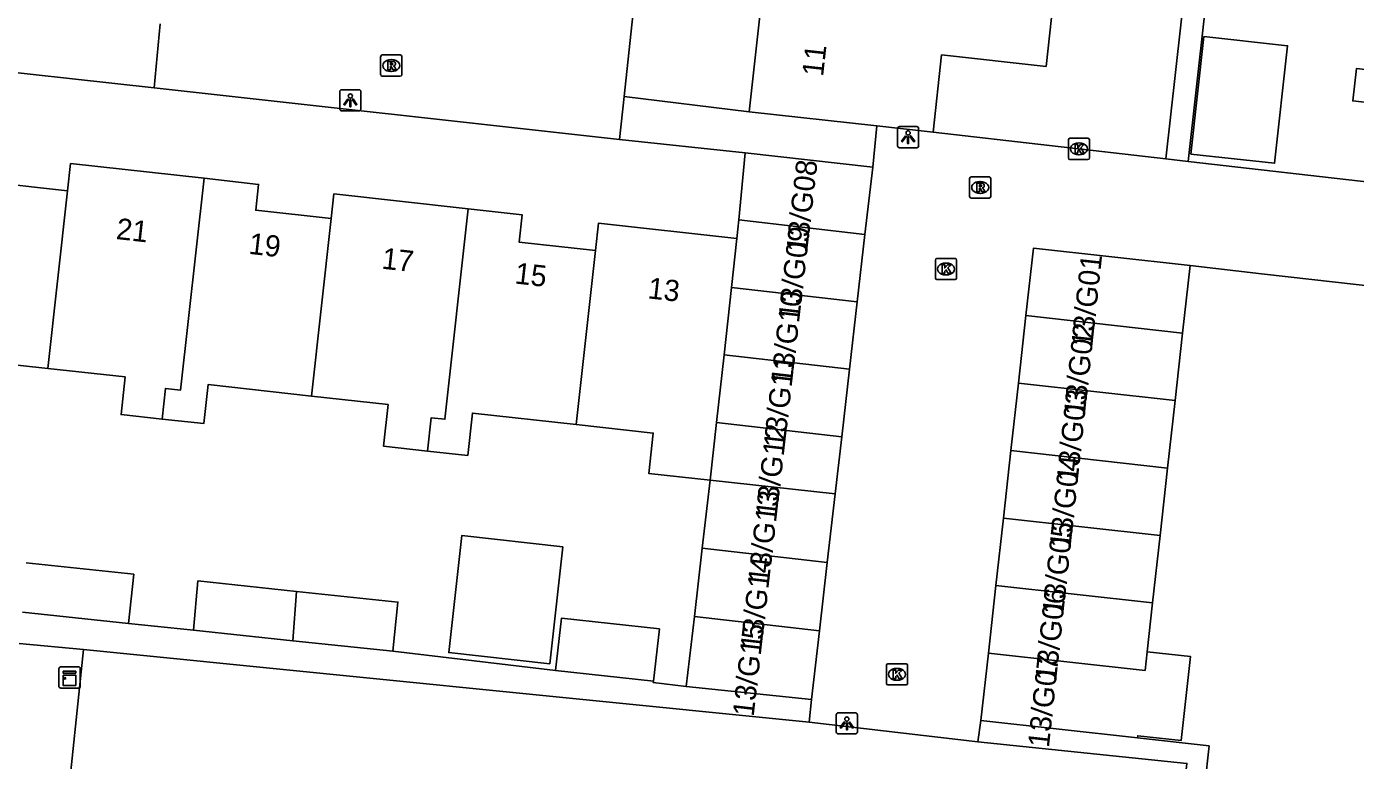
# Model space of a CAD drawing. Extents: x 162082 to 163393, y 388091 to 388632.
# Drawn here: x 162818 to 162880.7, y 388126.5 to 388161.2 of the extents above; entities that cross this region are included whole.
import ezdxf

# ---------------------------------------------------------------- set-up
doc = ezdxf.new("R2010")
doc.units = 0
for name, color, linetype in [('IMGEO_Kast', 7, 'Continuous'), ('IMGEO_Kolk', 7, 'Continuous'), ('IMGEO_Lichtpunt', 7, 'Continuous'), ('IMGEO_Muur', 7, 'Continuous'), ('IMGEO_Pand', 7, 'Continuous'), ('IMGEO_Pand_nummerreeks', 7, 'Continuous'), ('IMGEO_Rijbaan_lokaal_open', 7, 'Continuous'), ('IMGEO_Rioolput', 7, 'Continuous'), ('IMGEO_Voetpad_open', 7, 'Continuous')]:
    doc.layers.add(name, color=color, linetype=linetype)

msp = doc.modelspace()

# ---------------------------------------------------------------- linework, layer by layer
at = {"layer": 'IMGEO_Kast'}
for p, q in [((162819.491, 388129.999), (162819.491, 388130.84)), ((162819.491, 388130.84), (162819.491, 388129.999)), ((162819.566, 388130.924), (162820.407, 388130.924)), ((162820.407, 388130.924), (162819.566, 388130.924)), ((162820.491, 388130.849), (162820.491, 388130.008)), ((162820.491, 388130.008), (162820.491, 388130.849)), ((162820.416, 388129.924), (162819.575, 388129.924)), ((162819.575, 388129.924), (162820.416, 388129.924))]:
    msp.add_line(p, q, dxfattribs=at)
for points in [[(162819.686, 388130.714), (162820.286, 388130.714), (162820.286, 388130.629), (162819.686, 388130.629), (162819.686, 388130.714)], [(162819.686, 388130.539), (162820.286, 388130.539), (162820.286, 388130.05), (162819.686, 388130.05), (162819.686, 388130.539)]]:
    msp.add_lwpolyline(points, dxfattribs=at)
msp.add_circle((162819.77, 388130.388), 0.0377, dxfattribs=at)
for centre, start, end in [((162819.569, 388130.846), 92.4484, 184.28452), ((162819.569, 388130.846), 92.4484, 184.28452), ((162820.413, 388130.846), 2.4484, 94.28452), ((162820.413, 388130.846), 2.4484, 94.28452), ((162819.569, 388130.002), 182.4484, 274.28452), ((162819.569, 388130.002), 182.4484, 274.28452), ((162820.413, 388130.002), 272.4484, 4.28452), ((162820.413, 388130.002), 272.4484, 4.28452)]:
    msp.add_arc(centre, 0.0779, start, end, dxfattribs=at)
at = {"layer": 'IMGEO_Kolk'}
for p, q in [((162867.122, 388154.952), (162867.122, 388155.804)), ((162867.197, 388155.878), (162868.049, 388155.878)), ((162867.61, 388155.658), (162867.635, 388155.658)), ((162868.123, 388155.804), (162868.123, 388154.952)), ((162868.049, 388154.878), (162867.197, 388154.878)), ((162867.633, 388155.098), (162867.608, 388155.098)), ((162860.847, 388149.28), (162860.847, 388150.132)), ((162860.922, 388150.206), (162861.774, 388150.206)), ((162861.335, 388149.986), (162861.36, 388149.986)), ((162861.848, 388150.132), (162861.848, 388149.28)), ((162861.774, 388149.206), (162860.922, 388149.206)), ((162861.358, 388149.426), (162861.333, 388149.426)), ((162858.535, 388130.147), (162858.535, 388130.999)), ((162858.61, 388131.073), (162859.462, 388131.073)), ((162859.023, 388130.853), (162859.048, 388130.853)), ((162859.536, 388130.999), (162859.536, 388130.147)), ((162859.046, 388130.293), (162859.021, 388130.293)), ((162859.462, 388130.073), (162858.61, 388130.073))]:
    msp.add_line(p, q, dxfattribs=at)
for points in [[(162867.122, 388154.952), (162867.122, 388155.804)], [(162867.197, 388155.878), (162868.049, 388155.878)], [(162867.443, 388155.578), (162867.566, 388155.578), (162867.566, 388155.427), (162867.696, 388155.578), (162867.86, 388155.578), (162867.714, 388155.427), (162867.867, 388155.178), (162867.715, 388155.178), (162867.63, 388155.342), (162867.566, 388155.275), (162867.566, 388155.178), (162867.443, 388155.178), (162867.443, 388155.578)], [(162868.123, 388155.804), (162868.123, 388154.952)], [(162868.049, 388154.878), (162867.197, 388154.878)], [(162860.847, 388149.28), (162860.847, 388150.132)], [(162860.922, 388150.206), (162861.774, 388150.206)], [(162861.168, 388149.906), (162861.291, 388149.906), (162861.291, 388149.755), (162861.421, 388149.906), (162861.585, 388149.906), (162861.439, 388149.755), (162861.592, 388149.506), (162861.44, 388149.506), (162861.355, 388149.67), (162861.291, 388149.603), (162861.291, 388149.506), (162861.168, 388149.506), (162861.168, 388149.906)], [(162861.848, 388150.132), (162861.848, 388149.28)], [(162861.774, 388149.206), (162860.922, 388149.206)], [(162858.535, 388130.147), (162858.535, 388130.999)], [(162858.61, 388131.073), (162859.462, 388131.073)], [(162859.536, 388130.999), (162859.536, 388130.147)], [(162858.856, 388130.773), (162858.979, 388130.773), (162858.979, 388130.622), (162859.109, 388130.773), (162859.273, 388130.773), (162859.127, 388130.622), (162859.28, 388130.373), (162859.128, 388130.373), (162859.043, 388130.537), (162858.979, 388130.47), (162858.979, 388130.373), (162858.856, 388130.373), (162858.856, 388130.773)], [(162859.462, 388130.073), (162858.61, 388130.073)]]:
    msp.add_lwpolyline(points, dxfattribs=at)
for centre, start, end in [((162867.199, 388155.802), 91.55205, 178.44795), ((162867.199, 388155.802), 91.55205, 178.44795), ((162868.047, 388155.802), 1.55205, 88.44795), ((162868.047, 388155.802), 1.55205, 88.44795), ((162867.199, 388154.954), 181.55205, 268.44795), ((162867.199, 388154.954), 181.55205, 268.44795), ((162868.047, 388154.954), 271.55205, 358.44795), ((162868.047, 388154.954), 271.55205, 358.44795), ((162860.924, 388150.13), 91.55205, 178.44795), ((162860.924, 388150.13), 91.55205, 178.44795), ((162861.772, 388150.13), 1.55205, 88.44795), ((162861.772, 388150.13), 1.55205, 88.44795), ((162860.924, 388149.282), 181.55205, 268.44795), ((162860.924, 388149.282), 181.55205, 268.44795), ((162861.772, 388149.282), 271.55205, 358.44795), ((162861.772, 388149.282), 271.55205, 358.44795), ((162858.612, 388130.997), 91.55205, 178.44795), ((162858.612, 388130.997), 91.55205, 178.44795), ((162859.46, 388130.997), 1.55205, 88.44795), ((162859.46, 388130.997), 1.55205, 88.44795), ((162858.612, 388130.149), 181.55205, 268.44795), ((162858.612, 388130.149), 181.55205, 268.44795), ((162859.46, 388130.149), 271.55205, 358.44795), ((162859.46, 388130.149), 271.55205, 358.44795)]:
    msp.add_arc(centre, 0.0765, start, end, dxfattribs=at)
for centre, major_axis, ratio, start_param, end_param in [((162867.609, 388155.378), (-0.387, 0.002), 0.722429, 4.712389, 7.853982), ((162867.634, 388155.378), (-0.39, 0.002), 0.717154, 1.570796, 4.712389), ((162861.334, 388149.706), (-0.387, 0.002), 0.722429, 4.712389, 7.853982), ((162861.359, 388149.706), (-0.39, 0.002), 0.717154, 1.570796, 4.712389), ((162859.022, 388130.573), (-0.387, 0.002), 0.722429, 4.712389, 7.853982), ((162859.047, 388130.573), (-0.39, 0.002), 0.717154, 1.570796, 4.712389)]:
    msp.add_ellipse(centre, major_axis=major_axis, ratio=ratio, start_param=start_param, end_param=end_param, dxfattribs=at)
at = {"layer": 'IMGEO_Lichtpunt'}
for p, q in [((162832.742, 388158.075), (162832.742, 388157.268)), ((162832.742, 388158.075), (162832.742, 388157.268)), ((162833.644, 388158.17), (162832.836, 388158.17)), ((162833.644, 388158.17), (162832.836, 388158.17)), ((162833.738, 388157.268), (162833.738, 388158.075)), ((162833.738, 388157.268), (162833.738, 388158.075)), ((162832.836, 388157.174), (162833.644, 388157.174)), ((162832.836, 388157.174), (162833.644, 388157.174)), ((162859.063, 388156.334), (162859.063, 388155.527)), ((162859.063, 388156.334), (162859.063, 388155.527)), ((162859.965, 388156.429), (162859.157, 388156.429)), ((162859.965, 388156.429), (162859.157, 388156.429)), ((162860.059, 388155.527), (162860.059, 388156.334)), ((162860.059, 388155.527), (162860.059, 388156.334)), ((162859.157, 388155.433), (162859.965, 388155.433)), ((162859.157, 388155.433), (162859.965, 388155.433)), ((162856.17, 388128.661), (162856.17, 388127.854)), ((162856.17, 388128.661), (162856.17, 388127.854)), ((162857.072, 388128.756), (162856.264, 388128.756)), ((162857.072, 388128.756), (162856.264, 388128.756)), ((162857.166, 388127.854), (162857.166, 388128.661)), ((162857.166, 388127.854), (162857.166, 388128.661)), ((162856.264, 388127.76), (162857.072, 388127.76)), ((162856.264, 388127.76), (162857.072, 388127.76))]:
    msp.add_line(p, q, dxfattribs=at)
for points in [[(162833.116, 388157.739), (162833.155, 388157.711), (162832.967, 388157.449), (162832.929, 388157.476), (162833.116, 388157.739)], [(162833.218, 388157.691), (162833.265, 388157.691), (162833.265, 388157.369), (162833.218, 388157.369), (162833.218, 388157.691)], [(162833.328, 388157.711), (162833.366, 388157.738), (162833.553, 388157.476), (162833.514, 388157.448), (162833.328, 388157.711)], [(162859.437, 388155.998), (162859.476, 388155.97), (162859.288, 388155.708), (162859.25, 388155.735), (162859.437, 388155.998)], [(162859.539, 388155.95), (162859.586, 388155.95), (162859.586, 388155.628), (162859.539, 388155.628), (162859.539, 388155.95)], [(162859.649, 388155.97), (162859.687, 388155.997), (162859.874, 388155.735), (162859.835, 388155.707), (162859.649, 388155.97)], [(162856.544, 388128.325), (162856.583, 388128.297), (162856.395, 388128.035), (162856.357, 388128.062), (162856.544, 388128.325)], [(162856.756, 388128.297), (162856.794, 388128.324), (162856.981, 388128.062), (162856.942, 388128.034), (162856.756, 388128.297)], [(162856.646, 388128.277), (162856.693, 388128.277), (162856.693, 388127.955), (162856.646, 388127.955), (162856.646, 388128.277)]]:
    msp.add_lwpolyline(points, dxfattribs=at)
for centre in [(162833.241, 388157.873), (162859.562, 388156.132), (162856.669, 388128.459)]:
    msp.add_circle(centre, 0.0994, dxfattribs=at)
for centre, start, end in [((162832.836, 388158.075), 90, 180), ((162832.836, 388158.075), 90, 180), ((162833.644, 388158.075), 0, 90), ((162833.644, 388158.075), 0, 90), ((162832.836, 388157.268), 180, 270), ((162832.836, 388157.268), 180, 270), ((162833.644, 388157.268), 270, 0), ((162833.644, 388157.268), 270, 360), ((162859.157, 388156.334), 90, 180), ((162859.157, 388156.334), 90, 180), ((162859.965, 388156.334), 0, 90), ((162859.965, 388156.334), 0, 90), ((162859.157, 388155.527), 180, 270), ((162859.157, 388155.527), 180, 270), ((162859.965, 388155.527), 270, 0), ((162859.965, 388155.527), 270, 360), ((162856.264, 388128.661), 90, 180), ((162856.264, 388128.661), 90, 180), ((162857.072, 388128.661), 0, 90), ((162857.072, 388128.661), 0, 90), ((162856.264, 388127.854), 180, 270), ((162856.264, 388127.854), 180, 270), ((162857.072, 388127.854), 270, 0), ((162857.072, 388127.854), 270, 360)]:
    msp.add_arc(centre, 0.0946, start, end, dxfattribs=at)
at = {"layer": 'IMGEO_Muur'}
for points in [[(162884.19, 388148.578), (162876.242, 388149.485)], [(162854.896, 388128.313), (162862.857, 388127.378)]]:
    msp.add_lwpolyline(points, dxfattribs=at)
at = {"layer": 'IMGEO_Pand'}
for points in [[(162864.32, 388163.428), (162866.506, 388163.187), (162866.073, 388159.269), (162861.144, 388159.813), (162860.742, 388156.171)], [(162886.538, 388153.202), (162886.886, 388156.19), (162881.136, 388156.86), (162881.218, 388157.567), (162880.543, 388157.646), (162880.72, 388159.165), (162881.396, 388159.086), (162881.858, 388163.054)], [(162852.644, 388162.362), (162852.066, 388157.129)], [(162872.903, 388155.136), (162876.853, 388154.7), (162877.466, 388160.245), (162873.516, 388160.681), (162872.903, 388155.136)], [(162852.066, 388157.129), (162858.078, 388156.465)], [(162860.742, 388156.171), (162858.078, 388156.465)], [(162819.896, 388153.404), (162816.36, 388153.795), (162816.5, 388155.067), (162813.862, 388155.358)], [(162826.336, 388153.989), (162820.037, 388154.684), (162819.896, 388153.404)], [(162851.871, 388155.185), (162851.565, 388152.023)], [(162857.892, 388154.52), (162851.871, 388155.185)], [(162857.892, 388154.52), (162857.526, 388151.338)], [(162818.966, 388145.012), (162819.896, 388153.404)], [(162826.336, 388153.989), (162825.23, 388143.988), (162824.517, 388144.067), (162824.357, 388142.624)], [(162832.337, 388152.09), (162828.779, 388152.483), (162828.913, 388153.704), (162826.336, 388153.989)], [(162838.801, 388152.55), (162832.466, 388153.25), (162832.337, 388152.09)], [(162836.884, 388141.113), (162837.059, 388142.688), (162837.703, 388142.616), (162838.801, 388152.55)], [(162844.809, 388150.578), (162841.201, 388150.977), (162841.344, 388152.269), (162838.801, 388152.55)], [(162831.408, 388143.708), (162832.337, 388152.09)], [(162851.481, 388151.152), (162844.952, 388151.873), (162844.809, 388150.578)], [(162851.565, 388152.023), (162851.481, 388151.152)], [(162857.526, 388151.338), (162851.565, 388152.023)], [(162851.481, 388151.152), (162851.225, 388148.837)], [(162857.526, 388151.338), (162857.16, 388148.155)], [(162844.809, 388150.578), (162843.902, 388142.366)], [(162865.124, 388147.505), (162865.478, 388150.691), (162872.867, 388149.87)], [(162872.867, 388149.87), (162872.513, 388146.683)], [(162850.874, 388145.653), (162851.225, 388148.837)], [(162851.225, 388148.837), (162857.16, 388148.155)], [(162857.16, 388148.155), (162856.794, 388144.973)], [(162864.769, 388144.319), (162865.124, 388147.505)], [(162865.124, 388147.505), (162872.513, 388146.683)], [(162872.513, 388146.683), (162872.158, 388143.498)], [(162811.98, 388143.958), (162813.873, 388143.749), (162814.072, 388145.552), (162818.966, 388145.012)], [(162850.522, 388142.468), (162850.874, 388145.653)], [(162850.874, 388145.653), (162856.794, 388144.973)], [(162824.357, 388142.624), (162822.419, 388142.838), (162822.614, 388144.609), (162818.966, 388145.012)], [(162856.794, 388144.973), (162856.429, 388141.79)], [(162824.357, 388142.624), (162826.321, 388142.407), (162826.524, 388144.247), (162831.408, 388143.708)], [(162864.415, 388141.133), (162864.769, 388144.319)], [(162872.158, 388143.498), (162864.769, 388144.319)], [(162831.408, 388143.708), (162835.025, 388143.308), (162834.808, 388141.342), (162836.884, 388141.113)], [(162872.158, 388143.498), (162871.804, 388140.312)], [(162836.884, 388141.113), (162838.782, 388140.903), (162839.003, 388142.907), (162843.902, 388142.366)], [(162843.902, 388142.366), (162847.536, 388141.965), (162847.325, 388140.058), (162850.221, 388139.738)], [(162850.221, 388139.738), (162850.522, 388142.468)], [(162856.429, 388141.79), (162850.522, 388142.468)], [(162856.429, 388141.79), (162856.118, 388139.086)], [(162864.061, 388137.948), (162864.415, 388141.133)], [(162864.415, 388141.133), (162871.804, 388140.312)], [(162871.804, 388140.312), (162871.45, 388137.126)], [(162850.221, 388139.738), (162849.849, 388136.532)], [(162850.221, 388139.738), (162856.118, 388139.086)], [(162856.118, 388139.086), (162855.746, 388135.854)], [(162863.707, 388134.762), (162864.061, 388137.948)], [(162864.061, 388137.948), (162871.45, 388137.126)], [(162843.265, 388136.595), (162838.494, 388137.122), (162837.884, 388131.596), (162842.654, 388131.069), (162843.265, 388136.595)], [(162871.45, 388137.126), (162871.095, 388133.94)], [(162849.849, 388136.532), (162849.474, 388133.3)], [(162855.746, 388135.854), (162849.849, 388136.532)], [(162817.949, 388135.835), (162823.02, 388135.3), (162822.774, 388132.978)], [(162855.746, 388135.854), (162855.375, 388132.621)], [(162830.698, 388134.49), (162826.044, 388134.981), (162825.835, 388132.655)], [(162863.707, 388134.762), (162863.352, 388131.576)], [(162871.095, 388133.94), (162863.707, 388134.762)], [(162830.698, 388134.49), (162830.521, 388132.16)], [(162835.239, 388131.662), (162835.484, 388133.985), (162830.698, 388134.49)], [(162822.774, 388132.978), (162817.772, 388133.506)], [(162870.839, 388131.64), (162871.095, 388133.94)], [(162847.541, 388130.251), (162847.828, 388132.72), (162843.212, 388133.23), (162842.925, 388130.761)], [(162849.474, 388133.3), (162849.091, 388130.004)], [(162849.474, 388133.3), (162855.375, 388132.621)], [(162825.835, 388132.655), (162830.521, 388132.16)], [(162830.521, 388132.16), (162835.239, 388131.662)], [(162855.375, 388132.621), (162855.003, 388129.389)], [(162862.998, 388128.39), (162863.352, 388131.576)], [(162863.352, 388131.576), (162870.741, 388130.754), (162870.839, 388131.64)], [(162870.839, 388131.64), (162872.887, 388131.412), (162872.447, 388127.449), (162870.399, 388127.676), (162870.387, 388127.569)], [(162847.541, 388130.251), (162842.925, 388130.761)], [(162849.091, 388130.004), (162855.003, 388129.389)], [(162870.387, 388127.569), (162862.998, 388128.39)]]:
    msp.add_lwpolyline(points, dxfattribs=at)
at = {"layer": 'IMGEO_Rijbaan_lokaal_open'}
for points in [[(162846.154, 388157.848), (162846.709, 388163.018)], [(162823.979, 388158.253), (162824.27, 388161.282)], [(162823.979, 388158.253), (162845.948, 388155.819)], [(162846.154, 388157.848), (162845.948, 388155.819)], [(162858.078, 388156.465), (162857.892, 388154.52)], [(162871.73, 388154.906), (162860.742, 388156.171)], [(162872.781, 388154.785), (162871.73, 388154.906)], [(162872.781, 388154.785), (162883.656, 388153.534), (162886.538, 388153.202)], [(162872.867, 388149.87), (162876.242, 388149.485), (162884.19, 388148.578)], [(162855.003, 388129.389), (162854.896, 388128.313)], [(162854.896, 388128.313), (162862.857, 388127.378)], [(162862.857, 388127.378), (162862.998, 388128.39)]]:
    msp.add_lwpolyline(points, dxfattribs=at)
at = {"layer": 'IMGEO_Rioolput'}
for p, q in [((162834.671, 388158.884), (162834.671, 388159.736)), ((162834.746, 388159.81), (162835.598, 388159.81)), ((162835.672, 388159.736), (162835.672, 388158.884)), ((162835.182, 388159.03), (162835.157, 388159.03)), ((162835.159, 388159.59), (162835.184, 388159.59)), ((162835.598, 388158.81), (162834.746, 388158.81)), ((162862.536, 388154.056), (162863.388, 388154.056)), ((162862.461, 388153.13), (162862.461, 388153.982)), ((162862.949, 388153.836), (162862.974, 388153.836)), ((162863.462, 388153.982), (162863.462, 388153.13)), ((162863.388, 388153.056), (162862.536, 388153.056)), ((162862.972, 388153.276), (162862.947, 388153.276))]:
    msp.add_line(p, q, dxfattribs=at)
for points in [[(162834.671, 388158.884), (162834.671, 388159.736)], [(162834.746, 388159.81), (162835.598, 388159.81)], [(162835.672, 388159.736), (162835.672, 388158.884)], [(162835.26, 388159.508), (162835.008, 388159.51), (162835.008, 388159.11)], [(162835.008, 388159.11), (162835.132, 388159.11), (162835.132, 388159.272), (162835.143, 388159.272)], [(162835.186, 388159.429), (162835.132, 388159.429), (162835.132, 388159.348)], [(162835.132, 388159.348), (162835.184, 388159.348)], [(162835.19, 388159.243), (162835.261, 388159.11), (162835.401, 388159.11), (162835.336, 388159.236)], [(162835.598, 388158.81), (162834.746, 388158.81)], [(162862.536, 388154.056), (162863.388, 388154.056)], [(162862.461, 388153.13), (162862.461, 388153.982)], [(162863.05, 388153.754), (162862.798, 388153.756), (162862.798, 388153.356)], [(162862.798, 388153.356), (162862.922, 388153.356), (162862.922, 388153.518), (162862.933, 388153.518)], [(162862.976, 388153.675), (162862.922, 388153.675), (162862.922, 388153.594)], [(162862.922, 388153.594), (162862.974, 388153.594)], [(162862.98, 388153.489), (162863.051, 388153.356), (162863.191, 388153.356), (162863.126, 388153.482)], [(162863.462, 388153.982), (162863.462, 388153.13)], [(162863.388, 388153.056), (162862.536, 388153.056)]]:
    msp.add_lwpolyline(points, dxfattribs=at)
for centre, radius, start, end in [((162834.748, 388159.734), 0.0765, 91.55205, 178.44795), ((162834.748, 388159.734), 0.0765, 91.55205, 178.44795), ((162835.596, 388159.734), 0.0765, 1.55205, 88.44795), ((162835.596, 388159.734), 0.0765, 1.55205, 88.44795), ((162835.142, 388159.219), 0.0533, 26.02933, 88.69889), ((162835.168, 388159.537), 0.19, 274.7715, 282.96867), ((162835.192, 388159.333), 0.0964, 77.00612, 93.18647), ((162835.206, 388159.39), 0.0378, 276.66336, 79.67722), ((162835.259, 388159.398), 0.109, 350.36119, 89.41601), ((162835.257, 388159.398), 0.112, 277.58423, 350.98172), ((162835.241, 388159.183), 0.108, 29.51342, 73.79051), ((162834.748, 388158.886), 0.0765, 181.55205, 268.44795), ((162834.748, 388158.886), 0.0765, 181.55205, 268.44795), ((162835.596, 388158.886), 0.0765, 271.55205, 358.44795), ((162835.596, 388158.886), 0.0765, 271.55205, 358.44795), ((162862.538, 388153.98), 0.0765, 91.55205, 178.44795), ((162862.538, 388153.98), 0.0765, 91.55205, 178.44795), ((162863.386, 388153.98), 0.0765, 1.55205, 88.44795), ((162863.386, 388153.98), 0.0765, 1.55205, 88.44795), ((162862.932, 388153.465), 0.0533, 26.02933, 88.69889), ((162862.958, 388153.783), 0.19, 274.7715, 282.96867), ((162862.982, 388153.579), 0.0964, 77.00612, 93.18647), ((162862.996, 388153.636), 0.0378, 276.66336, 79.67722), ((162863.049, 388153.644), 0.109, 350.36119, 89.41601), ((162863.047, 388153.644), 0.112, 277.58423, 350.98172), ((162863.031, 388153.429), 0.108, 29.51342, 73.79051), ((162862.538, 388153.132), 0.0765, 181.55205, 268.44795), ((162862.538, 388153.132), 0.0765, 181.55205, 268.44795), ((162863.386, 388153.132), 0.0765, 271.55205, 358.44795), ((162863.386, 388153.132), 0.0765, 271.55205, 358.44795)]:
    msp.add_arc(centre, radius, start, end, dxfattribs=at)
for centre, major_axis, ratio, start_param, end_param in [((162835.158, 388159.31), (-0.387, 0.002), 0.722429, 4.712389, 7.853982), ((162835.183, 388159.31), (-0.39, 0.002), 0.717154, 1.570796, 4.712389), ((162862.948, 388153.556), (-0.387, 0.002), 0.722429, 4.712389, 7.853982), ((162862.973, 388153.556), (-0.39, 0.002), 0.717154, 1.570796, 4.712389)]:
    msp.add_ellipse(centre, major_axis=major_axis, ratio=ratio, start_param=start_param, end_param=end_param, dxfattribs=at)
at = {"layer": 'IMGEO_Voetpad_open'}
for points in [[(162871.73, 388154.906), (162875.21, 388186.134), (162875.318, 388187.138), (162875.821, 388191.836), (162876.307, 388196.365)], [(162877.395, 388196.249), (162872.781, 388154.785)], [(162804.563, 388160.404), (162823.979, 388158.253)], [(162852.066, 388157.129), (162846.154, 388157.848)], [(162845.948, 388155.819), (162851.871, 388155.185)], [(162825.835, 388132.655), (162822.774, 388132.978)], [(162820.645, 388131.737), (162817.616, 388132.026)], [(162820.645, 388131.737), (162819.814, 388123.748)], [(162854.896, 388128.313), (162820.645, 388131.737)], [(162842.925, 388130.761), (162835.239, 388131.662)], [(162849.091, 388130.004), (162847.533, 388130.182), (162847.541, 388130.251)], [(162862.857, 388127.378), (162872.717, 388126.367), (162869.969, 388102.625)], [(162870.387, 388127.569), (162873.764, 388127.195), (162873.557, 388125.344), (162873.468, 388125.354), (162872.938, 388120.584), (162873.025, 388120.574), (162871.008, 388102.509)]]:
    msp.add_lwpolyline(points, dxfattribs=at)

# ---------------------------------------------------------------- texts
at = {"layer": 'IMGEO_Pand_nummerreeks'}
for s, rotation, p in [('11', 83.69706, (162855.547, 388158.768)), ('13/G08', 83.43124, (162854.791, 388150.443)), ('21', 353.63119, (162822.158, 388151.125)), ('13/G09', 83.43124, (162854.429, 388147.297)), ('19', 353.63119, (162828.414, 388150.426)), ('17', 353.63119, (162834.692, 388149.726)), ('13/G01', 83.82797, (162868.248, 388145.99)), ('15', 353.63119, (162840.97, 388149.025)), ('13', 353.63119, (162847.247, 388148.324)), ('13/G10', 83.43124, (162854.078, 388144.254)), ('13/G02', 83.82797, (162867.896, 388142.742)), ('13/G11', 83.43124, (162853.729, 388141.221)), ('13/G03', 83.82797, (162867.558, 388139.616)), ('13/G12', 83.43124, (162853.354, 388137.965)), ('13/G04', 83.82797, (162867.22, 388136.484)), ('13/G13', 83.43124, (162852.993, 388134.832)), ('13/G05', 83.82797, (162866.881, 388133.352)), ('13/G14', 83.43124, (162852.632, 388131.692)), ('13/G06', 83.82946, (162866.543, 388130.22)), ('13/G15', 83.43124, (162852.27, 388128.552)), ('13/G07', 83.82946, (162866.204, 388127.088))]:
    msp.add_text(s, height=1, rotation=rotation, dxfattribs=at).set_placement(p)

doc.saveas('drawing.dxf')
